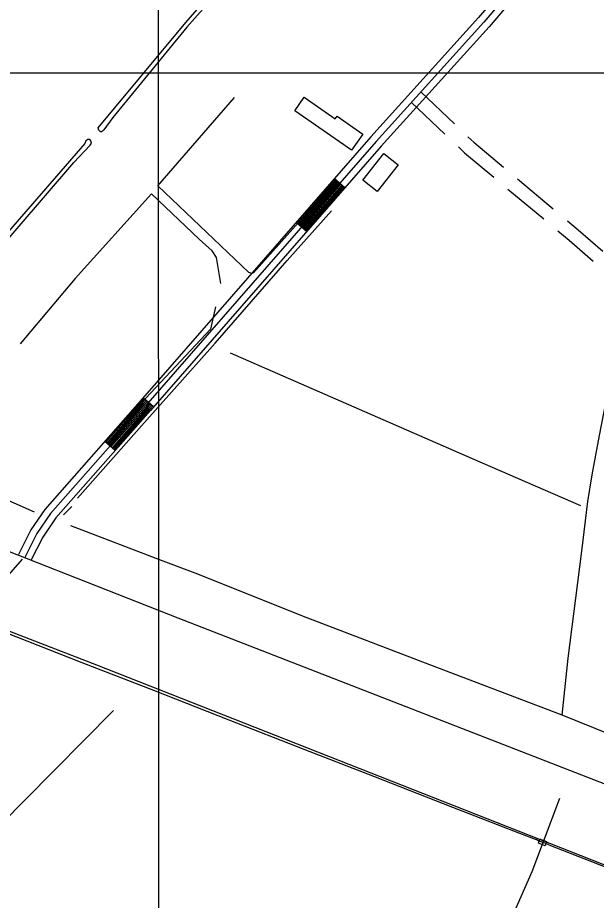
# Model space of a CAD drawing. Extents: x 3281947 to 3319794, y 715894 to 741249.
# Drawn here: x 3291029 to 3292272, y 725556 to 727452 of the extents above; entities that cross this region are included whole.
import ezdxf

# ---------------------------------------------------------------- set-up
doc = ezdxf.new("R2010")
doc.units = 0
for name, color, linetype in [('V-BLDG-OTLN', 7, 'Continuous'), ('V-BRDG-OTLN', 7, 'Continuous'), ('V-GRID-MAJR', 7, 'Continuous'), ('V-RAIL-TRAK', 7, 'Continuous'), ('V-ROAD-CNTR', 7, 'Continuous'), ('V-TOPO-SHOR', 7, 'Continuous')]:
    doc.layers.add(name, color=color, linetype=linetype)

msp = doc.modelspace()

# ---------------------------------------------------------------- linework, layer by layer
at = {"layer": 'V-BLDG-OTLN'}
for points in [[(3291746.117, 727167.452), (3291624.355, 727252.405), (3291644.585, 727281.4010000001), (3291711.153, 727234.956), (3291715.126, 727240.65), (3291770.3200000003, 727202.143)], [(3291770.6594214, 727103.3917661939), (3291815.7963311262, 727160.509651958), (3291846.435269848, 727136.2967003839), (3291801.297360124, 727079.1798146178)]]:
    msp.add_lwpolyline(points, close=True, dxfattribs=at)
at = {"layer": 'V-BRDG-OTLN'}
msp.add_lwpolyline([(3292152.022, 725687.492), (3292165.3710000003, 725682.161), (3292162.156, 725672.914), (3292147.955, 725678.773), (3292151.156, 725687.8030000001)], close=True, dxfattribs=at)
at = {"layer": 'V-GRID-MAJR'}
for points in [[(3291333.262, 721274.0380000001), (3291331.5, 727333.83), (3291329.736, 733395.56), (3291327.973, 739457.322), (3291327.972, 739459.23)], [(3286082.416, 727332.685), (3291331.5, 727333.83), (3296580.583, 727335.738), (3301829.665, 727338.411), (3307078.748, 727341.846), (3312327.829, 727346.045), (3317576.91, 727351.008), (3317576.911, 727351.008)]]:
    msp.add_spline(points, degree=3, dxfattribs=at)
at = {"layer": 'V-RAIL-TRAK'}
for points in [[(3290905.2770000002, 726169.181), (3290919.339, 726163.932), (3290976.46, 726141.202), (3291166.238, 726066.943), (3291320.702, 726007.662), (3291482.367, 725943.799), (3291643.909, 725880.596), (3291793.11, 725822.5700000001), (3291963.455, 725756.087), (3292107.009, 725700.378), (3292143.312, 725686.226)], [(3292170.038, 725674.878), (3292163.792, 725677.616), (3292149.458, 725683.013), (3292143.312, 725686.226)], [(3292170.038, 725674.878), (3292307.947, 725621.356), (3292443.6180000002, 725568.519), (3292656.7460000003, 725486.136), (3292680.93, 725476.392), (3292779.97, 725437.191), (3292919.068, 725383.786), (3293074.452, 725322.962), (3293273.163, 725245.421), (3293476.345, 725166.501), (3293689.8880000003, 725082.302), (3293929.977, 724989.046), (3294117.002, 724916.274), (3294333.836, 724831.501), (3294391.389, 724809.7170000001)]]:
    msp.add_lwpolyline(points, dxfattribs=at)
at = {"layer": 'V-ROAD-CNTR'}
for p, q in [((3291894.9534263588, 727292.792256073), (3291967.517835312, 727223.9931728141)), ((3291874.3125736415, 727271.021743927), (3291946.8770292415, 727202.2226164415)), ((3291731.855499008, 727086.779799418), (3291709.258544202, 727106.5107599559)), ((3292103.214584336, 727105.8498174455), (3292179.9221286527, 727041.694702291)), ((3292082.5351120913, 727084.0358614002), (3292159.242657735, 727019.8807451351)), ((3291649.641663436, 726992.6219877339), (3291627.0437086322, 727012.352948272)), ((3291320.7833211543, 726615.9917409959), (3291298.18536635, 726635.722701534)), ((3291238.1604864, 726522.1079287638), (3291215.6455314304, 726541.9348891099))]:
    msp.add_line(p, q, dxfattribs=at)
for points in [[(3293777.526407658, 729516.3989401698), (3293772.9564167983, 729512.0249489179), (3293742.94047683, 729474.2700244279), (3293704.5145536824, 729418.4941359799), (3293583.391795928, 729272.0354288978), (3293388.3311860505, 729044.293884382), (3292894.889172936, 728470.6790316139), (3292287.5523876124, 727767.518437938), (3292019.380923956, 727452.81306735), (3291787.7593872, 727196.416580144), (3291291.776379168, 726628.3827162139), (3291087.068788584, 726395.9321811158), (3291056.749849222, 726351.5742698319), (3291030.44090184, 726299.1433746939)], [(3293787.8973869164, 729505.561961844), (3293784.063394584, 729501.892969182), (3293755.001452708, 729465.3370422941), (3293716.493529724, 729409.442154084), (3293594.8687729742, 729262.376448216), (3293399.7131632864, 729034.5239039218), (3292906.2511502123, 728460.8860512), (3292298.9373648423, 727757.7514574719), (3292030.6569014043, 727442.9190871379), (3291798.975364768, 727186.455600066), (3291303.0543566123, 726618.4927359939), (3291098.933764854, 726386.7091995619), (3291069.7038233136, 726343.944285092), (3291043.8478750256, 726292.4163881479)], [(3293798.268366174, 729494.7249835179), (3293795.1703723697, 729491.760989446), (3293767.062428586, 729456.4040601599), (3293728.472505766, 729400.3901721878), (3293606.34575002, 729252.7174675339), (3293411.095140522, 729024.7539234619), (3292917.613127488, 728451.093070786), (3292310.322342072, 727747.984477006), (3292041.932878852, 727433.025106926), (3291810.191342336, 727176.494619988), (3291314.332334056, 726608.602755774), (3291110.798741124, 726377.4862180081), (3291082.6577974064, 726336.3143003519), (3291057.2548482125, 726285.689401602)], [(3287937.280088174, 727504.7379635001), (3287942.880076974, 727501.6509696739), (3288375.3372120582, 727335.1703026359), (3289142.8536770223, 727037.7008975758), (3290162.694637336, 726638.025696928), (3290851.423259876, 726367.959237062), (3291373.20521631, 726163.11564675), (3292433.980094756, 725750.127472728), (3293604.799753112, 725293.276386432), (3294762.0784385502, 724839.947293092)], [(3287528.848905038, 727489.441994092), (3288159.679643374, 727246.6694796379), (3289159.5746435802, 726857.572257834), (3289743.675475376, 726626.6967195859), (3290210.074542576, 726446.3600802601), (3290854.7472532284, 726194.342584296), (3291198.342566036, 726062.1018487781), (3292329.895302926, 725616.5437398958), (3292874.08721454, 725407.39715819), (3293983.9219948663, 724974.0890248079), (3294772.112418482, 724664.68364362), (3295711.628539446, 724297.9973769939), (3296794.928372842, 723876.6872196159), (3297613.478735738, 723554.1278647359), (3297991.758979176, 723406.099160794), (3298815.3933319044, 723086.55679988), (3299719.312524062, 722731.3825102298), (3300678.0866065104, 722358.1202567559)], [(3291996.543598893, 727196.4735395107), (3292009.146530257, 727184.5245670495), (3292072.53156661, 727131.5118635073)], [(3291975.9028114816, 727174.7029654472), (3291989.183469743, 727162.1114329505), (3292051.8520938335, 727109.697907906)], [(3291711.5185396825, 727104.5387639), (3291629.3037041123, 727010.3809522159)], [(3291713.778535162, 727102.564767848), (3291631.5636995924, 727008.4069561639)], [(3291716.0375306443, 727100.5917717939), (3291633.822695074, 727006.43396011)], [(3291718.297526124, 727098.6187757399), (3291636.082690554, 727004.4609640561)], [(3291720.557521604, 727096.6457796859), (3291638.3426860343, 727002.4879680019)], [(3291722.817517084, 727094.6727836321), (3291640.602681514, 727000.5149719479)], [(3291725.0775125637, 727092.6997875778), (3291642.8626769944, 726998.541975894)], [(3291727.3365080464, 727090.726791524), (3291645.1216724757, 726996.56897984)], [(3291729.596503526, 727088.7527954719), (3291647.3816679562, 726994.594983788)], [(3292210.605146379, 727016.0326562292), (3292233.558591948, 726996.835314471), (3292286.568880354, 726951.0024841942)], [(3292189.925675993, 726994.2186986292), (3292214.123408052, 726973.9806855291), (3292265.9066280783, 726929.2087816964)], [(3291300.446361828, 726633.750705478), (3291294.032374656, 726626.4047201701), (3291217.897526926, 726539.952893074)], [(3291302.7063573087, 726631.777709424), (3291296.287370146, 726624.4267241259), (3291220.149522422, 726537.9698970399)], [(3291304.96535279, 726629.803713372), (3291298.543365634, 726622.448728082), (3291222.40051792, 726535.986901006)], [(3291307.2253482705, 726627.8307173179), (3291300.798361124, 726620.470732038), (3291224.6525134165, 726534.00490497)], [(3291309.48534375, 726625.8577212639), (3291303.0543566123, 726618.4927359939), (3291226.903508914, 726532.0219089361)], [(3291311.74533923, 726623.88472521), (3291305.3103521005, 726616.51473995), (3291229.1545044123, 726530.0389129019)], [(3291314.0053347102, 726621.911729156), (3291307.56534759, 726614.5367439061), (3291231.406499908, 726528.0569168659)], [(3291316.264330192, 726619.937733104), (3291309.8213430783, 726612.5587478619), (3291233.657495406, 726526.0739208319)], [(3291318.524325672, 726617.9647370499), (3291312.076338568, 726610.5807518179), (3291235.909490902, 726524.090924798)], [(3291038.001886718, 726289.2133945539), (3290978.593005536, 726221.776529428), (3290830.852301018, 726052.271868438), (3290392.223178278, 725551.4578700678), (3290143.4636757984, 725262.2574484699), (3290028.104906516, 725129.0367149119), (3289981.6339994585, 725075.1018227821)]]:
    msp.add_lwpolyline(points, dxfattribs=at)
at = {"layer": 'V-TOPO-SHOR'}
for p, q in [((3291127.301389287, 726384.1368827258), (3291144.993692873, 726402.1371018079)), ((3291341.579, 726284.5530000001), (3291142.5870000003, 726360.319))]:
    msp.add_line(p, q, dxfattribs=at)
for points in [[(3291583.1920000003, 727647.323), (3291392.497, 727431.745), (3291233.267, 727237.699), (3291213.77, 727211.654), (3291211.214, 727208.253), (3291208.556, 727207.098), (3291206.972, 727207.2490000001), (3291205.2660000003, 727208.1950000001), (3291203.315, 727210.469), (3291201.66, 727215.378)], [(3291201.66, 727215.378), (3291389.857, 727442.22), (3291512.186, 727582.563)], [(3291680.2716752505, 727066.0002240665), (3291535.5410303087, 726904.1233429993), (3291532.204478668, 726902.9790845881), (3291525.492885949, 726905.1521330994), (3291329.7982375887, 727090.8635865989), (3291494.36536755, 727280.7984534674)], [(3291173.078, 727181.653), (3290932.977, 726905.929), (3290899.9220000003, 726863.541), (3290898.304, 726861.051), (3290898.7770000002, 726856.816), (3290899.818, 726855.6140000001), (3290902.0700000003, 726855.98), (3290905.1380000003, 726858.186), (3290909.146, 726861.571), (3291027.346, 726999.457), (3291149.032, 727141.131), (3291184.133, 727178.208), (3291187.498, 727182.921), (3291186.107, 727187.828), (3291184.684, 727190.226), (3291183.636, 727190.9), (3291181.3910000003, 727190.929), (3291178.874, 727190.433), (3291177.274, 727189.397), (3291175.265, 727187.439), (3291173.078, 727181.653)], [(3291465.4638234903, 726881.2093076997), (3291456.0595748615, 726936.9018954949), (3291447.0113535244, 726951.3250039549), (3291418.9052559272, 726976.7384456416), (3291316.557876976, 727074.0172482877), (3291151.9233905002, 726891.8901207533), (3291033.7793127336, 726751.4366116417)], [(3291157.1090397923, 726420.0892090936), (3291300.724293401, 726581.9564678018), (3291453.185698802, 726752.823836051), (3291607.820152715, 726930.4027970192), (3291702.8296832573, 727037.1924965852)], [(3292198.88, 725953.412), (3292211.713, 726075.8740000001), (3292241.309, 726305.934), (3292254.498, 726412.453), (3292263.677, 726469.897), (3292279.211, 726554.822), (3292313.933, 726731.564), (3292343.193, 726863.001)], [(3291453.6275249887, 726830.910851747), (3291442.8873731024, 726782.8528008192), (3291271.560538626, 726600.6679391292), (3291257.2528984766, 726578.2350217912)], [(3291485.710061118, 726732.4681447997), (3292005.2530905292, 726504.9315221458), (3292238.1397449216, 726404.316970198)], [(3291064.776, 726389.9890000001), (3290852.14, 726483.873), (3290824.566, 726496.6460000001), (3290820.384, 726489.831)], [(3292519.9, 725823.827), (3292198.88, 725953.412), (3291914.339, 726061.903), (3291648.646, 726163.398), (3291410.253, 726259.103), (3291341.579, 726284.5530000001)], [(3291234.967, 725963.447), (3291044.716, 725771.462), (3290897.274, 725623.115), (3290713.757, 725451.9720000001), (3290640.551, 725374.541), (3290593.719, 725325.117), (3290555.782, 725279.915), (3290516.207, 725224.228), (3290482.546, 725161.461), (3290399.573, 724986.433), (3290343.36, 724856.254)], [(3291546.252, 724755.132), (3291696.1580000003, 724989.236), (3291777.975, 725126.475), (3291809.531, 725176.524), (3291848.875, 725226.21), (3291957.487, 725351.8740000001), (3292010.853, 725413.398), (3292038.0670000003, 725444.484), (3292058.988, 725468.782), (3292071.204, 725483.947), (3292081.735, 725501.642), (3292087.129, 725510.16), (3292134.62, 725617.9890000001), (3292159.088, 725681.866), (3292193.846, 725775.464)]]:
    msp.add_lwpolyline(points, dxfattribs=at)

doc.saveas('drawing.dxf')
